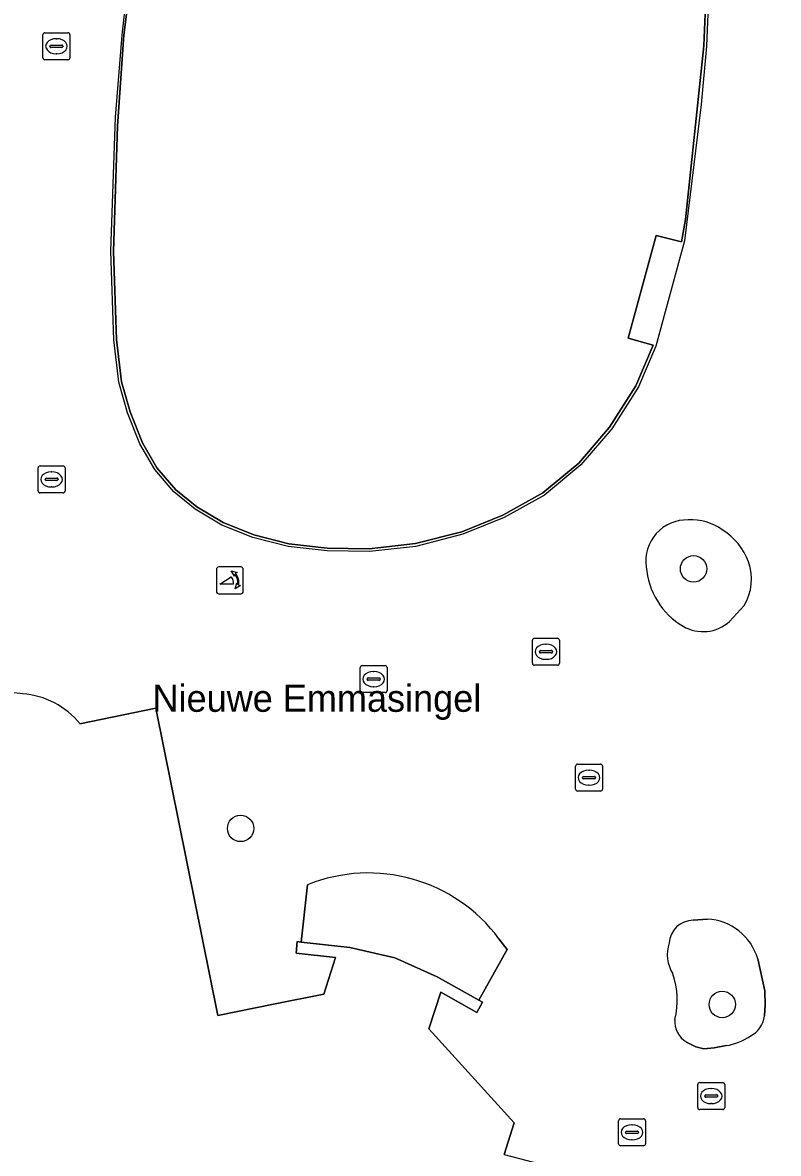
# Model space of a CAD drawing. Extents: x 161087 to 161926, y 382572 to 383873.
# Drawn here: x 161158.36 to 161186.38, y 383472.62 to 383514.51 of the extents above; entities that cross this region are included whole.
import ezdxf

# ---------------------------------------------------------------- set-up
doc = ezdxf.new("R2010")
doc.units = 0
for name, color, linetype in [('IMGEO_Boom', 7, 'Continuous'), ('IMGEO_Groenvoorziening', 7, 'Continuous'), ('IMGEO_Kolk', 7, 'Continuous'), ('IMGEO_Lijnafwatering', 7, 'Continuous'), ('IMGEO_Muur', 7, 'Continuous'), ('IMGEO_Openbare_ruimte_label', 7, 'Continuous'), ('IMGEO_Pand', 7, 'Continuous'), ('IMGEO_Poller', 7, 'Continuous'), ('IMGEO_Rioolput', 7, 'Continuous'), ('IMGEO_Voetgangersgebied_open', 7, 'Continuous')]:
    doc.layers.add(name, color=color, linetype=linetype)

msp = doc.modelspace()

# ---------------------------------------------------------------- linework, layer by layer
at = {"layer": 'IMGEO_Boom'}
for centre in [(161183.233, 383494.271), (161166.441, 383484.654), (161184.297, 383478.134)]:
    msp.add_circle(centre, 0.489, dxfattribs=at)
at = {"layer": 'IMGEO_Groenvoorziening'}
for points in [[(161184.569, 383492.325), (161185.109, 383492.913)], [(161183.75, 383481.297), (161183.219, 383481.253)], [(161185.859, 383477.707), (161185.887, 383478.119), (161185.878, 383478.636), (161185.613, 383479.824)], [(161182.977, 383476.743), (161183.322, 383476.562), (161183.619, 383476.495), (161183.994, 383476.524), (161184.448, 383476.609)]]:
    msp.add_lwpolyline(points, dxfattribs=at)
for centre, radius, start, end in [((161182.98, 383494.567), 1.515, 88.0037, 188.2051), ((161183.158, 383494.135), 1.95, 54.2225, 93.6715), ((161183.099, 383493.75), 2.303, 19.6826, 58.639), ((161184.247, 383494.542), 2.772, 183.9408, 239.6999), ((161183.487, 383493.887), 1.892, 329.0096, 19.731), ((161183.589, 383493.395), 1.451, 239.2791, 312.465), ((161183.221, 383480.354), 0.899, 90.1409, 176.2957), ((161183.635, 383479.237), 2.064, 16.5394, 86.7966), ((161183.653, 383479.994), 1.393, 162.5525, 211.5623), ((161179.732, 383478.307), 2.897, 345.5262, 19.308), ((161183.404, 383477.502), 0.87, 174.6363, 240.6557), ((161184.958, 383477.787), 0.905, 294.2296, 354.9136), ((161184.077, 383478.81), 2.232, 279.5583, 304.1118)]:
    msp.add_arc(centre, radius, start, end, dxfattribs=at)
at = {"layer": 'IMGEO_Kolk'}
for p, q in [((161159.114, 383513.204), (161159.114, 383514.056)), ((161159.189, 383514.13), (161160.041, 383514.13)), ((161160.115, 383514.056), (161160.115, 383513.204)), ((161159.373, 383513.624), (161159.373, 383513.636)), ((161159.811, 383513.587), (161159.413, 383513.587)), ((161159.416, 383513.673), (161159.814, 383513.673)), ((161159.602, 383513.91), (161159.627, 383513.91)), ((161159.857, 383513.636), (161159.857, 383513.624)), ((161159.625, 383513.35), (161159.6, 383513.35)), ((161160.041, 383513.13), (161159.189, 383513.13)), ((161159.007, 383498.084), (161159.859, 383498.084)), ((161158.932, 383497.158), (161158.932, 383498.01)), ((161159.42, 383497.864), (161159.445, 383497.864)), ((161159.933, 383498.01), (161159.933, 383497.158)), ((161159.191, 383497.578), (161159.191, 383497.59)), ((161159.629, 383497.541), (161159.231, 383497.541)), ((161159.234, 383497.627), (161159.632, 383497.627)), ((161159.443, 383497.304), (161159.418, 383497.304)), ((161159.675, 383497.59), (161159.675, 383497.578)), ((161159.859, 383497.084), (161159.007, 383497.084)), ((161170.873, 383489.759), (161170.873, 383490.611)), ((161170.948, 383490.685), (161171.8, 383490.685)), ((161171.874, 383490.611), (161171.874, 383489.759)), ((161171.132, 383490.179), (161171.132, 383490.191)), ((161171.57, 383490.142), (161171.172, 383490.142)), ((161171.175, 383490.228), (161171.573, 383490.228)), ((161171.361, 383490.465), (161171.386, 383490.465)), ((161171.616, 383490.191), (161171.616, 383490.179)), ((161171.8, 383489.685), (161170.948, 383489.685)), ((161171.384, 383489.905), (161171.359, 383489.905))]:
    msp.add_line(p, q, dxfattribs=at)
for points in [[(161159.114, 383513.204), (161159.114, 383514.056)], [(161159.189, 383514.13), (161160.041, 383514.13)], [(161160.115, 383514.056), (161160.115, 383513.204)], [(161160.041, 383513.13), (161159.189, 383513.13)], [(161159.007, 383498.084), (161159.859, 383498.084)], [(161158.932, 383497.158), (161158.932, 383498.01)], [(161159.933, 383498.01), (161159.933, 383497.158)], [(161159.859, 383497.084), (161159.007, 383497.084)], [(161170.873, 383489.759), (161170.873, 383490.611)], [(161170.948, 383490.685), (161171.8, 383490.685)], [(161171.874, 383490.611), (161171.874, 383489.759)], [(161171.8, 383489.685), (161170.948, 383489.685)]]:
    msp.add_lwpolyline(points, dxfattribs=at)
for centre, radius, start, end in [((161159.191, 383514.054), 0.0765, 91.552, 178.448), ((161159.191, 383514.054), 0.0765, 91.552, 178.448), ((161160.039, 383514.054), 0.0765, 1.552, 88.448), ((161160.039, 383514.054), 0.0765, 1.552, 88.448), ((161159.413, 383513.633), 0.0403, 85.8775, 175.7526), ((161159.41, 383513.623), 0.0366, 178.938, 274.7102), ((161159.814, 383513.63), 0.043, 264.8664, 352.4533), ((161159.818, 383513.635), 0.0386, 1.7309, 96.639), ((161159.191, 383513.206), 0.0765, 181.552, 268.448), ((161159.191, 383513.206), 0.0765, 181.552, 268.448), ((161160.039, 383513.206), 0.0765, 271.552, 358.448), ((161160.039, 383513.206), 0.0765, 271.552, 358.448), ((161159.009, 383498.008), 0.0765, 91.552, 178.448), ((161159.009, 383498.008), 0.0765, 91.552, 178.448), ((161159.857, 383498.008), 0.0765, 1.552, 88.448), ((161159.857, 383498.008), 0.0765, 1.552, 88.448), ((161159.231, 383497.587), 0.0403, 85.8775, 175.7526), ((161159.228, 383497.577), 0.0366, 178.938, 274.7102), ((161159.632, 383497.584), 0.043, 264.8664, 352.4533), ((161159.636, 383497.589), 0.0386, 1.7309, 96.639), ((161159.009, 383497.16), 0.0765, 181.552, 268.448), ((161159.009, 383497.16), 0.0765, 181.552, 268.448), ((161159.857, 383497.16), 0.0765, 271.552, 358.448), ((161159.857, 383497.16), 0.0765, 271.552, 358.448), ((161170.95, 383490.609), 0.0765, 91.552, 178.448), ((161170.95, 383490.609), 0.0765, 91.552, 178.448), ((161171.798, 383490.609), 0.0765, 1.552, 88.448), ((161171.798, 383490.609), 0.0765, 1.552, 88.448), ((161171.172, 383490.188), 0.0403, 85.8775, 175.7526), ((161171.169, 383490.178), 0.0366, 178.938, 274.7102), ((161171.573, 383490.185), 0.043, 264.8664, 352.4533), ((161171.577, 383490.19), 0.0386, 1.7309, 96.639), ((161170.95, 383489.761), 0.0765, 181.552, 268.448), ((161170.95, 383489.761), 0.0765, 181.552, 268.448), ((161171.798, 383489.761), 0.0765, 271.552, 358.448), ((161171.798, 383489.761), 0.0765, 271.552, 358.448)]:
    msp.add_arc(centre, radius, start, end, dxfattribs=at)
for centre, major_axis, ratio, start_param, end_param in [((161159.601, 383513.63), (-0.387, 0.002), 0.722429, 4.712389, 7.853982), ((161159.626, 383513.63), (-0.39, 0.002), 0.717154, 1.570796, 4.712389), ((161159.419, 383497.584), (-0.387, 0.002), 0.722429, 4.712389, 7.853982), ((161159.444, 383497.584), (-0.39, 0.002), 0.717154, 1.570796, 4.712389), ((161171.36, 383490.185), (-0.387, 0.002), 0.722429, 4.712389, 7.853982), ((161171.385, 383490.185), (-0.39, 0.002), 0.717154, 1.570796, 4.712389)]:
    msp.add_ellipse(centre, major_axis=major_axis, ratio=ratio, start_param=start_param, end_param=end_param, dxfattribs=at)
at = {"layer": 'IMGEO_Lijnafwatering'}
for points in [[(161182.921, 383531.395), (161183.669, 383525.086), (161183.825, 383522.607), (161183.816, 383516.027), (161183.714, 383513.636), (161183.516, 383511.47)], [(161161.628, 383506.045), (161161.797, 383511.005), (161162.051, 383514.045), (161162.061, 383514.162), (161163.11, 383523.333)], [(161183.516, 383511.47), (161182.903, 383506.416), (161181.831, 383502.515), (161181.188, 383501.01), (161180.201, 383499.463), (161179.054, 383498.118), (161177.704, 383497), (161176.208, 383496.174), (161174.675, 383495.55), (161172.939, 383495.105)], [(161172.939, 383495.105), (161171.214, 383494.913), (161169.646, 383494.937), (161168.205, 383495.101), (161166.9, 383495.435), (161165.751, 383495.895), (161164.762, 383496.486), (161163.964, 383497.13), (161163.265, 383497.947), (161162.706, 383498.908), (161162.246, 383500.051), (161161.927, 383501.182), (161161.738, 383502.757), (161161.628, 383506.045)]]:
    msp.add_lwpolyline(points, dxfattribs=at)
at = {"layer": 'IMGEO_Muur'}
msp.add_lwpolyline([(161184.569, 383492.325), (161185.109, 383492.913)], dxfattribs=at)
for centre, radius, start, end in [((161182.98, 383494.567), 1.515, 88.0037, 188.2051), ((161183.158, 383494.135), 1.95, 54.2225, 93.6715), ((161183.099, 383493.75), 2.303, 19.6826, 58.639), ((161184.247, 383494.542), 2.772, 183.9408, 239.6999), ((161183.487, 383493.887), 1.892, 329.0096, 19.731), ((161183.589, 383493.395), 1.451, 239.2791, 312.465)]:
    msp.add_arc(centre, radius, start, end, dxfattribs=at)
at = {"layer": 'IMGEO_Pand'}
for points in [[(161162.731, 383518.932), (161162.11, 383514.038), (161161.88, 383510.665), (161161.728, 383506.027), (161161.838, 383502.765), (161162.025, 383501.202), (161162.341, 383500.083), (161162.798, 383498.945), (161163.341, 383498.012), (161164.034, 383497.202), (161164.819, 383496.568), (161165.796, 383495.985), (161166.931, 383495.53), (161168.223, 383495.199), (161169.653, 383495.037), (161171.209, 383495.013), (161172.921, 383495.204), (161174.643, 383495.645), (161176.165, 383496.264), (161177.648, 383497.083), (161178.984, 383498.189), (161180.12, 383499.522), (161181.099, 383501.056), (161181.74, 383502.56), (161180.805, 383502.817), (161181.848, 383506.622), (161182.791, 383506.385), (161182.929, 383507.207), (161183.615, 383513.643), (161183.716, 383516.031)], [(161176.207, 383472.577), (161176.587, 383473.755), (161173.425, 383477.233), (161173.858, 383478.586), (161175.195, 383477.84), (161175.409, 383478.219), (161175.278, 383478.292), (161173.729, 383479.156), (161172.162, 383479.859), (161170.488, 383480.243), (161168.688, 383480.444), (161168.539, 383480.461), (161168.503, 383480.031), (161169.957, 383479.868), (161169.524, 383478.515), (161167.663, 383478.14), (161165.592, 383477.723), (161163.3, 383489.111), (161160.487, 383488.531)]]:
    msp.add_lwpolyline(points, dxfattribs=at)
for centre, radius, start, end in [((161157.68, 383483.862), 5.818, 83.3025, 114.0656), ((161158.143, 383486.629), 3.019, 39.0541, 85.8937)]:
    msp.add_arc(centre, radius, start, end, dxfattribs=at)
at = {"layer": 'IMGEO_Poller'}
for p, q in [((161166.445, 383494.342), (161165.637, 383494.342)), ((161166.445, 383494.342), (161165.637, 383494.342)), ((161165.543, 383494.247), (161165.543, 383493.44)), ((161165.543, 383494.247), (161165.543, 383493.44)), ((161166.539, 383493.44), (161166.539, 383494.247)), ((161166.539, 383493.44), (161166.539, 383494.247)), ((161165.637, 383493.345), (161166.445, 383493.345)), ((161165.637, 383493.345), (161166.445, 383493.345))]:
    msp.add_line(p, q, dxfattribs=at)
for points in [[(161166.178, 383493.698), (161165.665, 383493.698), (161166.095, 383493.973)], [(161166.222, 383494.071), (161166.21, 383493.998), (161166.085, 383494.203)], [(161166.085, 383494.203), (161166.316, 383494.137), (161166.245, 383494.105)], [(161166.238, 383493.526), (161166.304, 383493.757), (161166.334, 383493.689)], [(161166.37, 383493.662), (161166.442, 383493.651), (161166.238, 383493.526)]]:
    msp.add_lwpolyline(points, dxfattribs=at)
for centre, radius, start, end in [((161165.637, 383494.247), 0.0946, 90, 180), ((161165.637, 383494.247), 0.0946, 90, 180), ((161166.445, 383494.247), 0.0946, 0, 90), ((161166.445, 383494.247), 0.0946, 0, 90), ((161165.85, 383493.748), 0.332, 351.3247, 42.4854), ((161165.864, 383493.758), 0.476, 351.7527, 41.1691), ((161165.864, 383493.758), 0.516, 349.3569, 42.2912), ((161165.637, 383493.44), 0.0946, 180, 270), ((161165.637, 383493.44), 0.0946, 180, 270), ((161166.445, 383493.44), 0.0946, 270, 0), ((161166.445, 383493.44), 0.0946, 270, 0)]:
    msp.add_arc(centre, radius, start, end, dxfattribs=at)
at = {"layer": 'IMGEO_Rioolput'}
for p, q in [((161177.259, 383490.773), (161177.259, 383491.625)), ((161177.334, 383491.699), (161178.186, 383491.699)), ((161177.747, 383491.479), (161177.772, 383491.479)), ((161178.26, 383491.625), (161178.26, 383490.773)), ((161177.518, 383491.193), (161177.518, 383491.205)), ((161177.956, 383491.156), (161177.558, 383491.156)), ((161177.561, 383491.242), (161177.959, 383491.242)), ((161178.002, 383491.205), (161178.002, 383491.193)), ((161178.186, 383490.699), (161177.334, 383490.699)), ((161177.77, 383490.919), (161177.745, 383490.919)), ((161178.858, 383486.11), (161178.858, 383486.962)), ((161178.933, 383487.036), (161179.785, 383487.036)), ((161179.346, 383486.816), (161179.371, 383486.816)), ((161179.859, 383486.962), (161179.859, 383486.11)), ((161179.117, 383486.53), (161179.117, 383486.542)), ((161179.555, 383486.493), (161179.157, 383486.493)), ((161179.16, 383486.579), (161179.558, 383486.579)), ((161179.601, 383486.542), (161179.601, 383486.53)), ((161179.785, 383486.036), (161178.933, 383486.036)), ((161179.369, 383486.256), (161179.344, 383486.256)), ((161183.387, 383474.314), (161183.387, 383475.166)), ((161183.462, 383475.24), (161184.314, 383475.24)), ((161184.388, 383475.166), (161184.388, 383474.314)), ((161183.646, 383474.734), (161183.646, 383474.746)), ((161184.084, 383474.697), (161183.686, 383474.697)), ((161183.689, 383474.783), (161184.087, 383474.783)), ((161183.875, 383475.02), (161183.9, 383475.02)), ((161184.13, 383474.746), (161184.13, 383474.734)), ((161184.314, 383474.24), (161183.462, 383474.24)), ((161183.898, 383474.46), (161183.873, 383474.46)), ((161180.451, 383472.972), (161180.451, 383473.824)), ((161180.526, 383473.898), (161181.378, 383473.898)), ((161181.452, 383473.824), (161181.452, 383472.972)), ((161180.71, 383473.392), (161180.71, 383473.404)), ((161181.148, 383473.355), (161180.75, 383473.355)), ((161180.753, 383473.441), (161181.151, 383473.441)), ((161180.939, 383473.678), (161180.964, 383473.678)), ((161181.194, 383473.404), (161181.194, 383473.392)), ((161180.962, 383473.118), (161180.937, 383473.118)), ((161181.378, 383472.898), (161180.526, 383472.898))]:
    msp.add_line(p, q, dxfattribs=at)
for points in [[(161177.259, 383490.773), (161177.259, 383491.625)], [(161177.334, 383491.699), (161178.186, 383491.699)], [(161178.26, 383491.625), (161178.26, 383490.773)], [(161178.186, 383490.699), (161177.334, 383490.699)], [(161178.858, 383486.11), (161178.858, 383486.962)], [(161178.933, 383487.036), (161179.785, 383487.036)], [(161179.859, 383486.962), (161179.859, 383486.11)], [(161179.785, 383486.036), (161178.933, 383486.036)], [(161183.387, 383474.314), (161183.387, 383475.166)], [(161183.462, 383475.24), (161184.314, 383475.24)], [(161184.388, 383475.166), (161184.388, 383474.314)], [(161184.314, 383474.24), (161183.462, 383474.24)], [(161180.451, 383472.972), (161180.451, 383473.824)], [(161180.526, 383473.898), (161181.378, 383473.898)], [(161181.452, 383473.824), (161181.452, 383472.972)], [(161181.378, 383472.898), (161180.526, 383472.898)]]:
    msp.add_lwpolyline(points, dxfattribs=at)
for centre, radius, start, end in [((161177.336, 383491.623), 0.0765, 91.552, 178.448), ((161177.336, 383491.623), 0.0765, 91.552, 178.448), ((161178.184, 383491.623), 0.0765, 1.552, 88.448), ((161178.184, 383491.623), 0.0765, 1.552, 88.448), ((161177.558, 383491.202), 0.0403, 85.8775, 175.7526), ((161177.555, 383491.192), 0.0366, 178.938, 274.7102), ((161177.959, 383491.199), 0.043, 264.8664, 352.4533), ((161177.963, 383491.204), 0.0386, 1.7309, 96.639), ((161177.336, 383490.775), 0.0765, 181.552, 268.448), ((161177.336, 383490.775), 0.0765, 181.552, 268.448), ((161178.184, 383490.775), 0.0765, 271.552, 358.448), ((161178.184, 383490.775), 0.0765, 271.552, 358.448), ((161178.935, 383486.96), 0.0765, 91.552, 178.448), ((161178.935, 383486.96), 0.0765, 91.552, 178.448), ((161179.783, 383486.96), 0.0765, 1.552, 88.448), ((161179.783, 383486.96), 0.0765, 1.552, 88.448), ((161179.157, 383486.539), 0.0403, 85.8775, 175.7526), ((161179.154, 383486.529), 0.0366, 178.938, 274.7102), ((161179.558, 383486.536), 0.043, 264.8664, 352.4533), ((161179.562, 383486.541), 0.0386, 1.7309, 96.639), ((161178.935, 383486.112), 0.0765, 181.552, 268.448), ((161178.935, 383486.112), 0.0765, 181.552, 268.448), ((161179.783, 383486.112), 0.0765, 271.552, 358.448), ((161179.783, 383486.112), 0.0765, 271.552, 358.448), ((161183.464, 383475.164), 0.0765, 91.552, 178.448), ((161183.464, 383475.164), 0.0765, 91.552, 178.448), ((161184.312, 383475.164), 0.0765, 1.552, 88.448), ((161184.312, 383475.164), 0.0765, 1.552, 88.448), ((161183.686, 383474.743), 0.0403, 85.8775, 175.7526), ((161183.683, 383474.733), 0.0366, 178.938, 274.7102), ((161184.087, 383474.74), 0.043, 264.8664, 352.4533), ((161184.091, 383474.745), 0.0386, 1.7309, 96.639), ((161183.464, 383474.316), 0.0765, 181.552, 268.448), ((161183.464, 383474.316), 0.0765, 181.552, 268.448), ((161184.312, 383474.316), 0.0765, 271.552, 358.448), ((161184.312, 383474.316), 0.0765, 271.552, 358.448), ((161180.528, 383473.822), 0.0765, 91.552, 178.448), ((161180.528, 383473.822), 0.0765, 91.552, 178.448), ((161181.376, 383473.822), 0.0765, 1.552, 88.448), ((161181.376, 383473.822), 0.0765, 1.552, 88.448), ((161180.75, 383473.401), 0.0403, 85.8775, 175.7526), ((161180.747, 383473.391), 0.0366, 178.938, 274.7102), ((161181.151, 383473.398), 0.043, 264.8664, 352.4533), ((161181.155, 383473.403), 0.0386, 1.7309, 96.639), ((161180.528, 383472.974), 0.0765, 181.552, 268.448), ((161180.528, 383472.974), 0.0765, 181.552, 268.448), ((161181.376, 383472.974), 0.0765, 271.552, 358.448), ((161181.376, 383472.974), 0.0765, 271.552, 358.448)]:
    msp.add_arc(centre, radius, start, end, dxfattribs=at)
for centre, major_axis, ratio, start_param, end_param in [((161177.746, 383491.199), (-0.387, 0.002), 0.722429, 4.712389, 7.853982), ((161177.771, 383491.199), (-0.39, 0.002), 0.717154, 1.570796, 4.712389), ((161179.345, 383486.536), (-0.387, 0.002), 0.722429, 4.712389, 7.853982), ((161179.37, 383486.536), (-0.39, 0.002), 0.717154, 1.570796, 4.712389), ((161183.874, 383474.74), (-0.387, 0.002), 0.722429, 4.712389, 7.853982), ((161183.899, 383474.74), (-0.39, 0.002), 0.717154, 1.570796, 4.712389), ((161180.938, 383473.398), (-0.387, 0.002), 0.722429, 4.712389, 7.853982), ((161180.963, 383473.398), (-0.39, 0.002), 0.717154, 1.570796, 4.712389)]:
    msp.add_ellipse(centre, major_axis=major_axis, ratio=ratio, start_param=start_param, end_param=end_param, dxfattribs=at)
at = {"layer": 'IMGEO_Voetgangersgebied_open'}
for points in [[(161183.716, 383516.031), (161183.615, 383513.643), (161182.929, 383507.207), (161182.791, 383506.385), (161181.848, 383506.622), (161180.805, 383502.817), (161181.74, 383502.56), (161181.099, 383501.056), (161180.12, 383499.522), (161178.984, 383498.189), (161177.648, 383497.083), (161176.165, 383496.264), (161174.643, 383495.645), (161172.921, 383495.204), (161171.209, 383495.013), (161169.653, 383495.037), (161168.223, 383495.199), (161166.931, 383495.53), (161165.796, 383495.985), (161164.819, 383496.568), (161164.034, 383497.202), (161163.341, 383498.012), (161162.798, 383498.945), (161162.341, 383500.083), (161162.025, 383501.202), (161161.838, 383502.765), (161161.728, 383506.027), (161161.88, 383510.665), (161162.11, 383514.038), (161162.731, 383518.932)], [(161185.109, 383492.913), (161184.569, 383492.325)], [(161160.487, 383488.531), (161163.3, 383489.111), (161165.592, 383477.723), (161167.663, 383478.14), (161169.524, 383478.515), (161169.957, 383479.868), (161168.503, 383480.031), (161168.539, 383480.461), (161168.688, 383480.444), (161168.926, 383482.571)], [(161176.02, 383480.571), (161176.323, 383480.166), (161175.278, 383478.292), (161175.409, 383478.219), (161175.195, 383477.84), (161173.858, 383478.586), (161173.425, 383477.233), (161176.587, 383473.755), (161176.207, 383472.577), (161181.601, 383471.172), (161181.633, 383471.296), (161191.421, 383468.749), (161191.383, 383468.603), (161201.539, 383465.355), (161201.577, 383465.452), (161213.926, 383461.478), (161214.178, 383467.328), (161214.201, 383467.845), (161214.261, 383469.242), (161213.064, 383469.644), (161213.08, 383469.692), (161198.521, 383474.298), (161199.46, 383486.099)], [(161168.926, 383482.571), (161168.688, 383480.444), (161170.488, 383480.243), (161172.162, 383479.859), (161173.729, 383479.156), (161175.278, 383478.292), (161176.323, 383480.166), (161176.02, 383480.571)], [(161183.219, 383481.253), (161183.75, 383481.297)], [(161185.613, 383479.824), (161185.878, 383478.636), (161185.887, 383478.119), (161185.859, 383477.707)], [(161184.448, 383476.609), (161183.994, 383476.524), (161183.619, 383476.495), (161183.322, 383476.562), (161182.977, 383476.743)]]:
    msp.add_lwpolyline(points, dxfattribs=at)
for centre, radius, start, end in [((161182.98, 383494.567), 1.515, 88.0037, 188.2051), ((161183.158, 383494.135), 1.95, 54.2225, 93.6715), ((161183.099, 383493.75), 2.303, 19.6826, 58.639), ((161184.247, 383494.542), 2.772, 183.9408, 239.6999), ((161183.487, 383493.887), 1.892, 329.0096, 19.731), ((161183.589, 383493.395), 1.451, 239.2791, 312.465), ((161157.68, 383483.862), 5.818, 83.3025, 114.0656), ((161158.143, 383486.629), 3.019, 39.0541, 85.8937), ((161171.174, 383476.962), 6.042, 36.6719, 111.8388), ((161171.174, 383476.962), 6.042, 36.6719, 111.8388), ((161183.221, 383480.354), 0.899, 90.1409, 176.2957), ((161183.635, 383479.237), 2.064, 16.5394, 86.7966), ((161183.653, 383479.994), 1.393, 162.5525, 211.5623), ((161179.732, 383478.307), 2.897, 345.5262, 19.308), ((161183.404, 383477.502), 0.87, 174.6363, 240.6557), ((161184.958, 383477.787), 0.905, 294.2296, 354.9136), ((161184.077, 383478.81), 2.232, 279.5583, 304.1118)]:
    msp.add_arc(centre, radius, start, end, dxfattribs=at)

# ---------------------------------------------------------------- texts
at = {"layer": 'IMGEO_Openbare_ruimte_label'}
msp.add_text('Nieuwe Emmasingel', height=1, dxfattribs=at).set_placement((161163.175, 383488.975))

doc.saveas('drawing.dxf')
